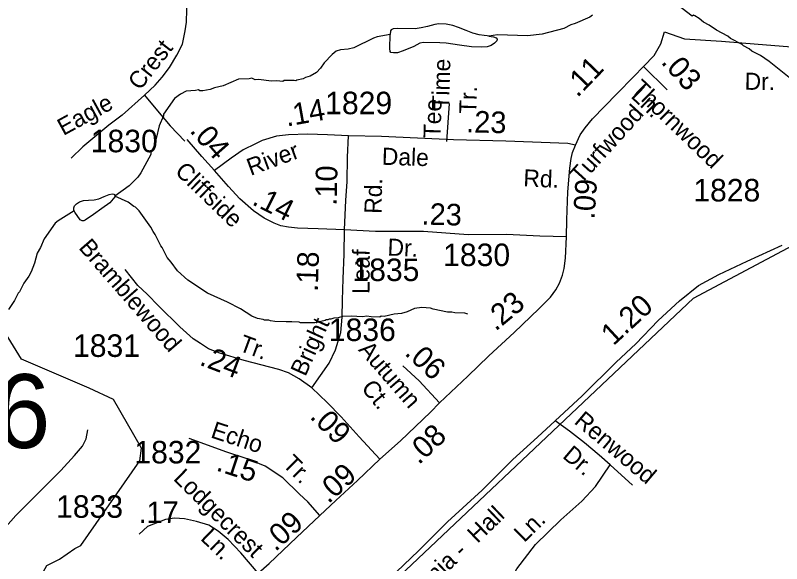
# Model space of a CAD drawing. Extents: x 1547597 to 1699558, y 810033 to 920809.
# Drawn here: x 1606444 to 1610700, y 891354 to 894400 of the extents above; entities that cross this region are included whole.
import ezdxf

# ---------------------------------------------------------------- set-up
doc = ezdxf.new("R2010")
doc.units = 0
for name, color, linetype in [('Exist Boundary Political City Limit New', 7, 'Continuous'), ('Exist Hydrographic Creek Single Shore', 7, 'Continuous'), ('Exist Hydrographic Misc Water Feature', 7, 'Continuous'), ('Exist Road Non-System Type 51', 7, 'Continuous'), ('Exist Road Non-System Type 51 Label', 7, 'Continuous'), ('Exist Road Secondary Mileage Hundredths English Label', 7, 'Continuous'), ('Exist Road Secondary Structure Standard Bridge Number Label', 7, 'Continuous'), ('Exist Road Secondary Type 51 Attributed', 7, 'Continuous'), ('Exist Road Secondary Type 51 Label', 7, 'Continuous'), ('Exist Road Secondary Type 51 Number Label', 7, 'Continuous'), ('Map Preparation Boundary City Limit Buffer Line', 7, 'Continuous')]:
    doc.layers.add(name, color=color, linetype=linetype)

msp = doc.modelspace()

# ---------------------------------------------------------------- linework, layer by layer
at = {"layer": 'Exist Boundary Political City Limit New'}
msp.add_lwpolyline([(1607509.5, 889652.5), (1607417.2, 889678.6), (1607648.8, 890077.9), (1608067.9, 890802.8), (1610209.7, 892829), (1611024.9, 893261.8), (1612823.9, 894479.4), (1612207.2, 895310.5), (1612274, 896874), (1611998.4, 896925.4), (1612104.6, 898867.8), (1612243.3, 898852.8), (1613046, 898837.8), (1613023.5, 898082.2), (1612987.7, 897048.5), (1614593, 897012), (1614905.3, 896819.9), (1615770.2, 898455.2)], dxfattribs=at)
at = {"layer": 'Exist Hydrographic Creek Single Shore'}
msp.add_lwpolyline([(1606417, 891140.5), (1606445.3, 891158.3), (1606482.1, 891185.9), (1606507, 891189.2), (1606548.4, 891192.5), (1606573.4, 891214.1), (1606597.1, 891250.3), (1606589.8, 891290.4), (1606619.1, 891344.3), (1606690.1, 891379.1), (1606773.8, 891439.5), (1606808, 891455.3), (1607135.1, 891925.6), (1607144.8, 891995.6), (1606989.8, 892266.6), (1606854.1, 892328.5), (1606477.4, 892489.8), (1606322.7, 892740.9)], dxfattribs=at)
at = {"layer": 'Exist Hydrographic Misc Water Feature'}
msp.add_line((1609073, 894284.8), (1609065.2, 894286.1), dxfattribs=at)
for points in [[(1610788.1, 894017), (1610630.2, 894143.7), (1610582.7, 894176.5), (1610535.1, 894201.3), (1610519.4, 894213.6), (1610487.7, 894230.1), (1610479.8, 894238.2), (1610416.3, 894271.3), (1610400.5, 894283.6), (1610337.2, 894316.6), (1610297.6, 894345.3), (1610265.9, 894361.8), (1610242.2, 894382.2), (1610218.4, 894396.6), (1610210.5, 894400.8), (1610202.4, 894394.9), (1610123.5, 894456.3)], [(1609648.8, 894400.3), (1609634.7, 894390.4), (1609554.1, 894353.8), (1609530, 894346.2), (1609489.7, 894326.9), (1609369.2, 894295), (1609289.1, 894286.3), (1609121.3, 894291.1), (1609073, 894284.8)], [(1609065.2, 894286.1), (1609047.5, 894288.2), (1609019.7, 894291.6), (1608985.5, 894300.2), (1608947.9, 894314.7), (1608905.6, 894332.3), (1608873.1, 894344.2), (1608837.2, 894351.2), (1608795.5, 894353.3), (1608774.2, 894349.5), (1608733.1, 894337.7), (1608697.1, 894330), (1608665.1, 894325.5), (1608564.5, 894326.8), (1608543.2, 894324.6), (1608530.9, 894319.9), (1608526.7, 894313.3), (1608526.1, 894294.2)], [(1608526.1, 894294.2), (1608453.5, 894280.4), (1608433.4, 894272.7), (1608324.5, 894218.6), (1608292.4, 894211.1), (1608250.4, 894207.8), (1608226.3, 894200.2), (1608204, 894182.6), (1608159.3, 894135.4), (1608138.8, 894105.7), (1608116.5, 894082), (1608082.1, 894062.7), (1608056.1, 894055.1), (1608041.9, 894047.4), (1608007.8, 894039.9), (1608001.7, 894036), (1607991.8, 894038.2), (1607937.7, 894037.1), (1607929.8, 894033.2), (1607895.8, 894035.8), (1607865.8, 894034.4), (1607794, 894043.5), (1607776, 894041.8), (1607758.1, 894050.2), (1607742, 894046.4), (1607684.1, 894045.3), (1607597.5, 894008.8), (1607549.4, 893997.7), (1607525.2, 893988), (1607485.1, 893980.7), (1607469.1, 893981), (1607461.2, 893985.2), (1607445.1, 893981.4), (1607393.1, 893978.3), (1607360.8, 893962.8), (1607328.5, 893937.4), (1607267.1, 893850.4), (1607267, 893842.4), (1607242.1, 893786.9), (1607226.9, 893715.1), (1607214.3, 893675.3), (1607195.8, 893635.6), (1607195.6, 893627.6), (1607141.9, 893524.6), (1607123.6, 893500.8), (1607076.8, 893453.7), (1606996.7, 893395.5)], [(1609073, 894284.8), (1609099.7, 894280.8), (1609115.2, 894274.1), (1609120, 894268.3), (1609118.2, 894257.7), (1609105, 894244.7), (1609086, 894232.8), (1609064.7, 894225.6), (1609033.5, 894222.7), (1608978, 894225.1), (1608911, 894234.1), (1608836.7, 894244.8), (1608802.4, 894246.9), (1608710, 894249.7), (1608690.3, 894245.1), (1608657.4, 894227.4), (1608598.2, 894202.8), (1608567, 894190.9), (1608544.9, 894191.2), (1608529.3, 894193.1), (1608525.3, 894198), (1608523.9, 894216), (1608526.1, 894294.2)], [(1606771.4, 893314.2), (1606769.6, 893319.1), (1606769.7, 893329.9), (1606773.5, 893341.1), (1606783.8, 893353.5), (1606801, 893364.5), (1606822.6, 893370.9), (1606849.8, 893373.3), (1606881.2, 893375.5), (1606908.2, 893381.5), (1606937, 893393.7), (1606964.9, 893404.4), (1606981.9, 893408.2), (1606990.8, 893407.3), (1606994.8, 893404.5), (1606996.7, 893395.5)], [(1606996.7, 893395.5), (1606995.9, 893391.4), (1606987.8, 893380.5), (1606967.9, 893359.2), (1606923.7, 893326.2), (1606878.5, 893294.1), (1606831.6, 893262), (1606823.9, 893257.6), (1606814.5, 893257.7), (1606804.7, 893264.6), (1606774.4, 893306.5), (1606771.4, 893314.2)], [(1608956.6, 892740.1), (1608940.7, 892746.3), (1608884.7, 892747.3), (1608868.8, 892751.6), (1608844.8, 892751.9), (1608765, 892767.2), (1608749.1, 892773.5), (1608701.3, 892776.4), (1608661.2, 892771), (1608620.9, 892753.7), (1608588.8, 892744.3), (1608548.7, 892740.9), (1608492.6, 892727.9), (1608476.6, 892728.1), (1608468.5, 892724.3), (1608420.5, 892725.1), (1608396.7, 892729.5), (1608372.6, 892725.8), (1608308.7, 892729), (1608260.7, 892727.8), (1608236.6, 892720.2), (1608212.5, 892718.5), (1608196.4, 892712.8), (1608186.5, 892713), (1608180.4, 892709.1), (1608170.4, 892709.3), (1608164.3, 892705.4), (1608108.1, 892692.3), (1608028.2, 892691.7), (1608020.3, 892695.8), (1607980.3, 892698.4), (1607948.3, 892697), (1607884.4, 892700.1), (1607860.4, 892702.5), (1607852.6, 892706.7), (1607828.6, 892707.1), (1607820.7, 892711.2), (1607788.7, 892715.7), (1607756.9, 892728.3), (1607693.6, 892769.3), (1607622.3, 892806.5), (1607511.1, 892856.3), (1607402.3, 892928.2), (1607345.1, 892981.2), (1607310, 893029.8), (1607286.4, 893054.1), (1607259.3, 893110.6), (1607251.4, 893118.7), (1607220.5, 893183.3), (1607208.7, 893199.5), (1607197.1, 893223.7), (1607132.6, 893314.7), (1607111, 893335.1), (1607103, 893337.2), (1607071.4, 893361.8), (1606996.7, 893395.5)], [(1606771.4, 893314.2), (1606681.9, 893258.3), (1606665.7, 893244.6), (1606604.4, 893157.7), (1606583.6, 893110), (1606565.1, 893078.3), (1606550.3, 893022.5), (1606531.5, 892974.9), (1606519.1, 892951.1), (1606490.5, 892911.6), (1606467.7, 892863.9), (1606459.6, 892856.1), (1606439, 892816.5), (1606405.8, 892765.4)]]:
    msp.add_lwpolyline(points, dxfattribs=at)
at = {"layer": 'Exist Road Non-System Type 51'}
msp.add_line((1609872.5, 891789.7), (1609747.5, 891903.6), dxfattribs=at)
for points in [[(1607160.8, 893957.3), (1607220.1, 894011.1), (1607260.3, 894055.6), (1607300.6, 894110.7), (1607340.9, 894178.6), (1607372.6, 894240.1), (1607387.5, 894314.3), (1607393.8, 894360.9), (1607398.1, 894505.1), (1607391.7, 894651.4), (1607393.8, 894776.5)], [(1607160.8, 893957.3), (1607037.8, 893845.7), (1606963.7, 893790.6), (1606819.6, 893669.7), (1606753.9, 893606.1)], [(1607160.8, 893957.3), (1607224.2, 893881.3), (1607303.4, 893786.2), (1607385.8, 893700.6)], [(1608841.3, 893699.7), (1608855.9, 893910.5)], [(1609747.5, 891903.6), (1609685.9, 891957.4), (1609604.7, 892026.1), (1609521.1, 892090.7), (1609442.5, 892147.4)], [(1605877.4, 891435.4), (1605956.2, 891416.8), (1606044.3, 891399.5), (1606098.7, 891397.6), (1606135.7, 891395.6), (1606188.1, 891409.2), (1606252.2, 891436.5), (1606331.9, 891494.8), (1606446.5, 891621.1), (1606576.7, 891751.4), (1606697.1, 891871.9), (1606772.9, 891955.5), (1606816.5, 892007.5), (1606836.7, 892047.3), (1606847.2, 892097.1)], [(1609138.5, 890021.7), (1609113.4, 890114.8), (1609084.6, 890267), (1609054.2, 890463.2), (1609053.3, 890617.1), (1609075.3, 890839), (1609104.6, 891022.5), (1609152, 891178.2), (1609229, 891325.3), (1609332.2, 891460.5), (1609473.1, 891597.4), (1609589.9, 891702.2), (1609666.6, 891783.7), (1609747.5, 891903.6)]]:
    msp.add_lwpolyline(points, dxfattribs=at)
at = {"layer": 'Exist Road Secondary Type 51 Attributed'}
msp.add_line((1609932.2, 894115.5), (1610063.3, 893986.7), dxfattribs=at)
for points in [[(1609932.2, 894115.5), (1609991.3, 894177.3), (1610028.1, 894242.3), (1610050.1, 894308.7), (1610161.2, 894269.9), (1610365.9, 894256.1), (1610569.6, 894239.1), (1610894.9, 894212.8), (1610990.2, 894206.2), (1611182.1, 894201.6), (1611462.5, 894199.1), (1611641.1, 894204.2), (1611744.3, 894206.2), (1611843.5, 894206.2), (1611894.1, 894197.7), (1611933.2, 894181.2), (1611964.1, 894163.5), (1611994.3, 894134.6), (1612027.2, 894087.9), (1612072.5, 894011.7)], [(1609554.3, 893678.5), (1609581.2, 893736.3), (1609608.8, 893774.4), (1609650.2, 893825), (1609784.5, 893962.9), (1609879.9, 894060.7), (1609932.2, 894115.5)], [(1607549.3, 893537.2), (1607480.3, 893616.1), (1607398.1, 893710)], [(1608295.2, 893731.1), (1608177.5, 893737), (1608067.1, 893739), (1607960.7, 893737), (1607894.3, 893727.8), (1607814.1, 893704.1), (1607777.3, 893687), (1607709, 893652.9), (1607643.3, 893605.6), (1607549.3, 893537.2)], [(1608272.5, 893208.6), (1608279.7, 893373.6), (1608286, 893474.8), (1608289.3, 893612.1), (1608295.2, 893731.1)], [(1609554.3, 893678.5), (1609511.9, 893688.4), (1609167.2, 893701.5), (1608876.8, 893708.7), (1608478.2, 893726.5), (1608295.2, 893731.1)], [(1609504.4, 893170.5), (1609506.3, 893263.2), (1609511.6, 893418.9), (1609523.7, 893550.6), (1609530.1, 893604.5), (1609538.1, 893637.6), (1609554.3, 893678.5)], [(1608272.5, 893208.6), (1608125.6, 893213.9), (1608011.9, 893217.8), (1607962, 893223.1), (1607918, 893230.3), (1607880.8, 893246.1), (1607825.6, 893273.7), (1607767.1, 893313.1), (1607691.6, 893381.5), (1607627.8, 893449.2), (1607549.3, 893537.2)], [(1608090.1, 892331.3), (1608186.4, 892467.3), (1608222.2, 892542.9), (1608251.5, 892638.9), (1608258.7, 892723), (1608260.7, 892817), (1608264.6, 892935.9), (1608269.9, 893073.3), (1608272.5, 893208.6)], [(1609504.4, 893170.5), (1609357.5, 893173.1), (1609171.2, 893182.3), (1608959.4, 893181.4), (1608711.5, 893199.4), (1608444, 893199.7), (1608272.5, 893208.6)], [(1608799.5, 892247.2), (1608957.9, 892396.4), (1609074.6, 892509.4), (1609214.9, 892638.2), (1609351.7, 892769.2), (1609416.6, 892834), (1609445.5, 892874.8), (1609465.3, 892911.6), (1609483.7, 892956.3), (1609492.9, 892994.4), (1609499.4, 893050.3), (1609504.4, 893170.5)], [(1607538.3, 889942.1), (1607654.9, 890159.7), (1607781.3, 890395.9), (1607855.2, 890534.3), (1607945.8, 890667.9), (1608062.7, 890825.4), (1608172.4, 890935.2), (1608289.2, 891045), (1608480, 891231.6), (1608682.7, 891424.9), (1608844.9, 891587.1), (1609037.1, 891763.2), (1609206.4, 891932.7), (1609344.7, 892056.7), (1609442.5, 892147.4), (1609592.8, 892285.8), (1609780.4, 892472.9), (1609890.1, 892575.5), (1610014.2, 892704.4), (1610133.4, 892814.1), (1610238.3, 892900.1), (1610350.4, 892959.7), (1610509, 893034.6), (1610702.7, 893122.9)], [(1608090.1, 892331.3), (1608020.9, 892380.5), (1607961.3, 892414.8), (1607907.4, 892433.2), (1607715.8, 892483.2), (1607579.5, 892523.9), (1607516.4, 892547.5), (1607472.8, 892577.1), (1607431.7, 892604), (1607357.4, 892670.4), (1607241.7, 892784.1), (1607175.7, 892851.8), (1607123.8, 892899.8), (1607054.5, 892988.5)], [(1608799.5, 892247.2), (1608687.2, 892370.1), (1608596.2, 892452.9)], [(1608468, 891934.4), (1608353.7, 892058.6), (1608253.1, 892170.3), (1608176.2, 892249.8), (1608090.1, 892331.3)], [(1608468, 891934.4), (1608582.6, 892036.5), (1608750.5, 892195.5), (1608799.5, 892247.2)], [(1608134.8, 891621.6), (1608067.8, 891697.8), (1608021.8, 891740.7), (1607930.5, 891831.8), (1607830.8, 891896), (1607737.5, 891935), (1607617.9, 891974), (1607410.3, 892050.5)], [(1608134.8, 891621.6), (1608224.8, 891706), (1608344.1, 891816.5), (1608468, 891934.4)], [(1607791.8, 891302.2), (1607852.9, 891355.4), (1608004.7, 891500), (1608134.8, 891621.6)], [(1607791.8, 891302.2), (1607696.5, 891413.9), (1607625.5, 891489.5), (1607571.3, 891535.5), (1607519.4, 891568.4), (1607451, 891588.1), (1607384, 891602.5), (1607327.5, 891607.8), (1607277.2, 891599.9), (1607178.7, 891561.1), (1607131.7, 891519.1)]]:
    msp.add_lwpolyline(points, dxfattribs=at)
at = {"layer": 'Map Preparation Boundary City Limit Buffer Line'}
msp.add_lwpolyline([(1607509.5, 889652.5), (1607417.2, 889678.6), (1607648.8, 890077.9), (1608067.9, 890802.8), (1610209.7, 892829), (1611024.9, 893261.8), (1612823.9, 894479.4), (1612207.2, 895310.5), (1612274, 896874), (1611998.4, 896925.4), (1612104.6, 898867.8), (1612243.3, 898852.8), (1613046, 898837.8), (1613023.5, 898082.2), (1612987.7, 897048.5), (1614593, 897012), (1614905.3, 896819.9), (1615770.2, 898455.2)], dxfattribs=at)

# ---------------------------------------------------------------- texts
at = {"layer": 'Exist Road Non-System Type 51 Label'}
for s, rotation, p in [('Crest', 51.8555, (1607136.4, 893978.2)), ('Time', 88.3164, (1608852.4, 893875.5)), ('Tr.', 88.3164, (1609004, 893851.1)), ('Eagle', 28.6735, (1606710.8, 893729.4)), ('Tee', 88.3164, (1608805.4, 893716.2)), ('Renwood', 319.7891, (1609542.3, 892136.7)), ('Dr.', 319.7891, (1609477.8, 891946.1)), ('Ln.', 44.1667, (1609269.7, 891468.4))]:
    msp.add_text(s, height=95, rotation=rotation, dxfattribs=at).set_placement(p)
at = {"layer": 'Exist Road Secondary Mileage Hundredths English Label'}
for s, rotation, p in [('.11', 46.189, (1609565.6, 893939.2)), ('.03', 312.0321, (1610025.7, 894137.2)), ('.14', 10.1993, (1607951.8, 893781.6)), ('.23', 358.4465, (1608946.8, 893750.4)), ('.04', 311.1923, (1607408.1, 893756.4)), ('.10', 88.7593, (1608228.6, 893341.7)), ('.09', 86.188, (1609660.5, 893264.6)), ('.14', 333.4216, (1607752.9, 893351.6)), ('.23', 358.3855, (1608699.1, 893238)), ('.18', 88.1196, (1608123.7, 892863.7)), ('.23', 39.6052, (1609111.1, 892642.2)), ('1.20', 42.6719, (1609765.1, 892561)), ('.06', 317.1006, (1608600.9, 892518.2)), ('.24', 339.1412, (1607461.3, 892460.4)), ('.09', 315.0033, (1608075, 892165.8)), ('.08', 43.4583, (1608685, 891900.4)), ('.15', 341.9282, (1607554.3, 891873.4)), ('.09', 42.3284, (1608182.7, 891684)), ('.17', 0.2068, (1607128.4, 891579.3)), ('.09', 42.8677, (1607888.7, 891417.5))]:
    msp.add_text(s, height=120, rotation=rotation, dxfattribs=at).set_placement(p)
at = {"layer": 'Exist Road Secondary Structure Standard Bridge Number Label'}
msp.add_text('16', height=410.1, dxfattribs=at).set_placement((1606028.2, 891996.9))
at = {"layer": 'Exist Road Secondary Type 51 Label'}
for s, rotation, p in [('Thornwood', 316.0216, (1609857.9, 893983.3)), ('Dr.', 359.1586, (1610493.7, 893986.5)), ('Ln.', 316.0216, (1609858.2, 893946.7)), ('Turfwood', 47.9339, (1609584.9, 893457.1)), ('River', 20.1994, (1607750.7, 893508)), ('Dale', 358.2032, (1608478.2, 893570.1)), ('Cliffside', 316.1297, (1607324.8, 893526.8)), ('Rd.', 357.4665, (1609263.8, 893450.1)), ('Rd.', 88.7593, (1608477.5, 893296.9)), ('Bramblewood', 311.0598, (1606791.7, 893107.5)), ('Dr.', 357.4239, (1608509.4, 893066)), ('Leaf', 89.5533, (1608410.8, 892851.8)), ('Bright', 65.7082, (1608054.7, 892389.6)), ('Tr.', 339.6824, (1607679.3, 892539.3)), ('Autumn', 310.9504, (1608345.5, 892540.3)), ('Ct.', 309.5331, (1608360.6, 892327.5)), ('Echo', 341.9282, (1607524.1, 892056.4)), ('Tr.', 315.0415, (1607923.2, 891901.1)), ('Lodgecrest', 315.4234, (1607316.8, 891822.9)), ('Bethania -  Hall', 43.5828, (1608539.2, 891015.8)), ('Ln.', 316.1021, (1607467.4, 891490.6))]:
    msp.add_text(s, height=95, rotation=rotation, dxfattribs=at).set_placement(p)
at = {"layer": 'Exist Road Secondary Type 51 Number Label'}
for s, p in [('1829', (1608164.9, 893850.6)), ('1830', (1606863.1, 893639.3)), ('1828', (1610209.4, 893366.1)), ('1830', (1608820, 893007.2)), ('1835', (1608316.2, 892924)), ('1836', (1608185.3, 892591)), ('1831', (1606764.4, 892502.7)), ('1832', (1607105.2, 891911.2)), ('1833', (1606670.4, 891609.2))]:
    msp.add_text(s, height=125, dxfattribs=at).set_placement(p)

doc.saveas('drawing.dxf')
